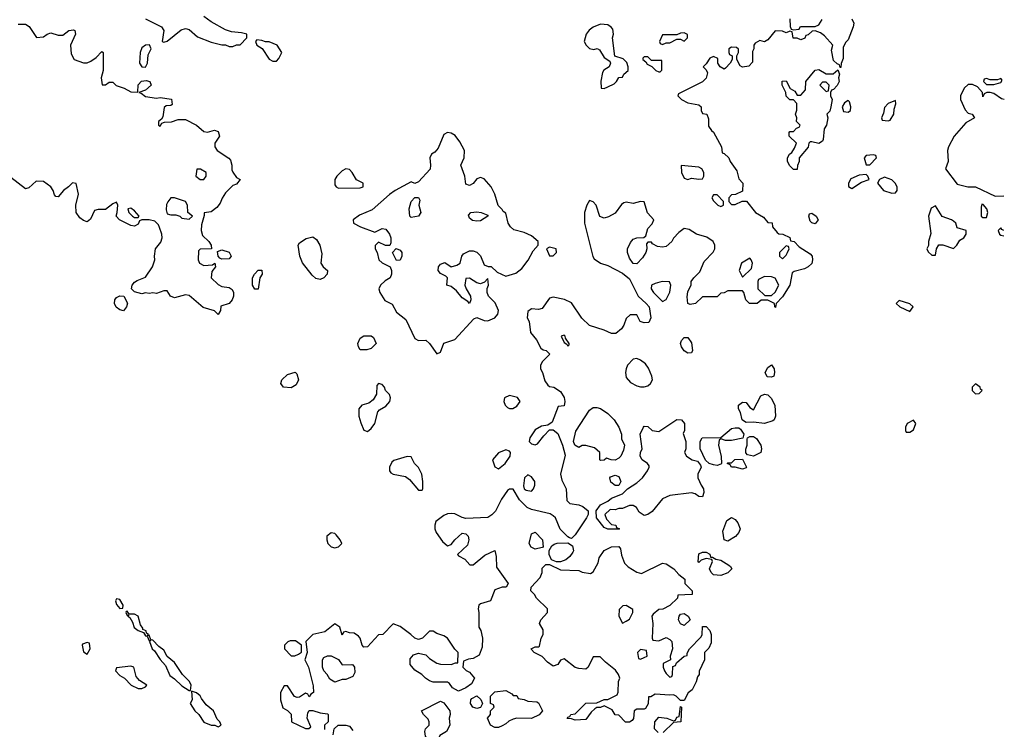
# Model space of a CAD drawing. Header units: inches. Extents: x 2380053 to 2584298, y 380219 to 546618.
# Tile 382 of 656: x 2562079 to 2567488, y 403528 to 407430. Entities that reach past the tile are written whole.
import ezdxf

# ---------------------------------------------------------------- set-up
doc = ezdxf.new("R2010")
doc.units = ezdxf.units.IN
doc.header["$MEASUREMENT"] = 0
doc.layers.add('C5460', color=7, linetype='Continuous')

msp = doc.modelspace()

# ---------------------------------------------------------------- linework, layer by layer
at = {"layer": 'C5460', "color": 2}
for points, elevation in [([(2562770, 407433.7), (2562858.8, 407390), (2562870.6, 407369.4), (2562862, 407310), (2562870, 407306), (2562890, 407311.3), (2562965.4, 407374.6), (2562990, 407382), (2563010, 407374.9), (2563055.6, 407335.6), (2563130, 407306.8), (2563190, 407292), (2563210, 407292), (2563230, 407282), (2563250, 407282), (2563270, 407292), (2563290, 407292), (2563326, 407330), (2563326, 407350), (2563298, 407358), (2563243.1, 407363.1), (2563210, 407374), (2563130, 407417.2), (2563090, 407447)], 34), ([(2566650, 407434), (2566662, 407410), (2566658.8, 407390), (2566630, 407318), (2566616, 407304), (2566603.6, 407276.4), (2566603.6, 407216.4), (2566591.2, 407188.9), (2566590, 407166), (2566586, 407166), (2566582, 407182), (2566570, 407186), (2566550, 407206), (2566538, 407262), (2566546, 407290), (2566501.2, 407341.2), (2566478, 407358), (2566450, 407368), (2566432.7, 407367.3), (2566410, 407346), (2566398, 407342), (2566392.7, 407327.3), (2566370, 407318), (2566350, 407328), (2566328.7, 407328.7), (2566322, 407362), (2566310, 407366), (2566290, 407358), (2566270, 407366), (2566230, 407368), (2566190, 407318), (2566170, 407308), (2566145.4, 407314.6), (2566119.6, 407300.4), (2566112, 407290), (2566111.3, 407270), (2566104.7, 407255.3), (2566104.7, 407195.3), (2566085.4, 407174.6), (2566050, 407168.7), (2566036.4, 407176.4), (2566018, 407210), (2566018, 407230), (2566028, 407250), (2566027.3, 407267.3), (2566016.4, 407276.4), (2565990, 407278), (2565974, 407270), (2565974, 407250), (2565978, 407238), (2565994, 407230), (2565994, 407210), (2565982, 407190), (2565956.9, 407163.1), (2565950, 407158), (2565928, 407170), (2565915.3, 407190), (2565915.3, 407215.3), (2565890, 407228), (2565870, 407218), (2565850, 407186), (2565834, 407170), (2565850, 407154), (2565856.9, 407136.9), (2565850, 407108), (2565830, 407088.7), (2565698, 407022), (2565694, 407010), (2565714, 406990), (2565750, 406972), (2565810, 406962), (2565822, 406950), (2565822, 406930), (2565830, 406914), (2565854, 406910), (2565863.6, 406883.6), (2565863.6, 406843.6), (2565879.6, 406819.6), (2565890.9, 406810.9), (2565934, 406730), (2565938, 406698), (2565950, 406694), (2565974, 406670), (2565982, 406650), (2566018, 406598), (2566030, 406554), (2566052, 406530), (2566050, 406486), (2566011.6, 406468.4), (2565990, 406466), (2565974, 406450), (2565974, 406430), (2565990, 406414), (2566010, 406414), (2566048.4, 406431.6), (2566071.2, 406431.1), (2566122, 406370), (2566164.7, 406344.7), (2566190, 406314), (2566212.7, 406312.7), (2566214, 406290), (2566239.6, 406259.6), (2566250, 406252), (2566271.2, 406251.1), (2566310, 406232), (2566314, 406214), (2566334, 406210), (2566360.7, 406180.7), (2566422, 406142), (2566432, 406130), (2566434.9, 406110), (2566430.2, 406089.8), (2566410.5, 406070), (2566390, 406058.9), (2566334.4, 406045.6), (2566322, 406038), (2566310.5, 405969.5), (2566270, 405906), (2566234, 405870), (2566232, 405848), (2566228, 405850), (2566226, 405870), (2566190, 405888), (2566152.7, 405887.3), (2566130.9, 405869.1), (2566088, 405870), (2566068.7, 405890), (2566058, 405930), (2566050, 405938), (2565970, 405938), (2565950, 405928), (2565930, 405926), (2565910, 405906), (2565830, 405906), (2565790.9, 405869.1), (2565763.1, 405863.1), (2565749.3, 405869.3), (2565745.6, 405905.6), (2565750, 405934), (2565768, 405972), (2565768.7, 405990), (2565782, 406010), (2565816, 406044), (2565840.2, 406099.8), (2565889.5, 406150.5), (2565897.2, 406170), (2565897.2, 406190), (2565889.2, 406210), (2565854.5, 406234.5), (2565798, 406250), (2565756.5, 406276.5), (2565730, 406282), (2565699.8, 406260.2), (2565670, 406228), (2565661, 406210), (2565630, 406182.7), (2565610, 406179.3), (2565582.7, 406182.7), (2565556.4, 406196.4), (2565550, 406206), (2565530, 406206), (2565522, 406198), (2565524.7, 406170), (2565518, 406150), (2565499.8, 406120.2), (2565470, 406088), (2565450, 406088.7), (2565430, 406118), (2565419, 406150), (2565419, 406170), (2565434.6, 406205.4), (2565450, 406222), (2565468.8, 406231.1), (2565508, 406232), (2565518, 406242), (2565530, 406282), (2565553.2, 406306.8), (2565562, 406330), (2565527.8, 406367.8), (2565510, 406428), (2565490, 406429.2), (2565450, 406419.5), (2565410, 406426.6), (2565398, 406422), (2565386, 406414), (2565350, 406365.2), (2565314.4, 406345.6), (2565290, 406339), (2565267, 406347), (2565245.2, 406410), (2565230, 406429), (2565210, 406435.3), (2565194, 406410), (2565182, 406370), (2565182, 406310), (2565227.1, 406127.1), (2565235.3, 406115.3), (2565270, 406091.3), (2565310, 406078), (2565390, 406036), (2565430, 406004.7), (2565476.3, 405910), (2565520.7, 405870), (2565536.3, 405850), (2565546, 405790), (2565534.8, 405765.2), (2565510, 405762), (2565488, 405770), (2565470, 405806), (2565432.7, 405807.3), (2565410, 405786), (2565398, 405750), (2565386, 405730), (2565354.9, 405705.1), (2565330, 405703.7), (2565290, 405722.7), (2565210, 405749), (2565167.7, 405787.7), (2565110, 405873.2), (2565072, 405892), (2565010, 405904), (2564990, 405899), (2564950, 405842), (2564930, 405835.3), (2564890, 405839), (2564870, 405826), (2564867.3, 405790), (2564878, 405770), (2564884.7, 405710), (2564918.8, 405670), (2564942.8, 405622.8), (2564954.4, 405614.4), (2564972, 405610), (2564990.8, 405590), (2564951, 405550), (2564941, 405530), (2564941, 405510), (2564951, 405490), (2564963.6, 405443.6), (2564979.6, 405419.6), (2564990, 405412), (2565014, 405410), (2565050, 405384.7), (2565070, 405352), (2565074, 405330), (2565070, 405306), (2565038, 405302), (2565003.6, 405216.4), (2564979.6, 405200.4), (2564945.4, 405194.6), (2564910, 405175.3), (2564881, 405130), (2564878, 405110), (2564890, 405098), (2564910, 405091.3), (2564923.1, 405096.9), (2564958, 405142), (2564990, 405174), (2565010, 405174), (2565035.3, 405155.3), (2565061, 405090), (2565075.3, 405035.3), (2565050.7, 404930), (2565057.5, 404897.5), (2565082, 404850), (2565085.5, 404785.5), (2565102, 404770), (2565150, 404762.8), (2565173.4, 404753.4), (2565202, 404730), (2565202, 404710), (2565192, 404690), (2565130, 404598), (2565110, 404578), (2565100.4, 404580.4), (2565090, 404586), (2565049.1, 404629.1), (2565022, 404690), (2565010, 404702), (2564992.5, 404712.5), (2564890, 404736), (2564867, 404747), (2564824, 404790), (2564790, 404848), (2564770, 404848), (2564759.6, 404840.4), (2564726.4, 404793.6), (2564693, 404727), (2564673.4, 404706.6), (2564650, 404693.2), (2564530, 404687), (2564510, 404692), (2564470, 404712.7), (2564450, 404715.1), (2564430, 404712.3), (2564410, 404702.7), (2564366, 404670), (2564358.8, 404650), (2564358.8, 404630), (2564367.3, 404610), (2564401.1, 404561.1), (2564430, 404536), (2564450, 404544.7), (2564469.6, 404570.4), (2564510, 404606.8), (2564530, 404602.8), (2564542.8, 404590), (2564547.3, 404570), (2564539.1, 404540.9), (2564484.7, 404490), (2564490, 404482), (2564523.6, 404463.6), (2564552.7, 404432.7), (2564570, 404432), (2564634.6, 404485.4), (2564690, 404512), (2564697.3, 404477.3), (2564699.1, 404419.1), (2564762, 404330), (2564750.8, 404309.2), (2564730, 404309), (2564690, 404295.3), (2564665.4, 404234.6), (2564610, 404218), (2564602, 404210), (2564598, 404190), (2564602, 404170), (2564602, 404090), (2564611.6, 404071.6), (2564621, 404030), (2564619.8, 403980.2), (2564603.6, 403936.4), (2564570, 403918), (2564545.4, 403914.6), (2564518, 403902), (2564514, 403870), (2564531.6, 403851.6), (2564550, 403842), (2564578, 403810), (2564562, 403778), (2564530, 403755.3), (2564490, 403738), (2564456.4, 403756.4), (2564440.4, 403780.4), (2564430, 403788), (2564350, 403788), (2564330, 403795.3), (2564308.8, 403808.9), (2564288, 403830), (2564250, 403854), (2564224.8, 403884.8), (2564223.7, 403916.3), (2564243.2, 403936.8), (2564270, 403946), (2564310, 403938), (2564330, 403918), (2564370, 403891.3), (2564390, 403886), (2564450, 403884.7), (2564474, 403894), (2564486, 403894), (2564488, 403950), (2564470, 403968), (2564429.1, 404029.1), (2564410, 404042), (2564370, 404055.3), (2564350, 404068), (2564330, 404068), (2564292, 404030), (2564270, 404022), (2564250, 404028.7), (2564228.7, 404050), (2564170, 404094), (2564130, 404108), (2564074, 404050), (2564050, 404048), (2563990, 403982), (2563970, 403979), (2563961.2, 403990), (2563949, 404029), (2563940.4, 404040.4), (2563916.4, 404056.4), (2563890, 404058), (2563870, 404066), (2563858, 404062), (2563850, 404046), (2563838, 404090), (2563810, 404108), (2563756, 404064), (2563690, 404048.7), (2563651.3, 404010), (2563658, 403950), (2563644.7, 403910), (2563666, 403870), (2563692, 403768), (2563694, 403730), (2563678, 403722), (2563670, 403706), (2563662, 403722), (2563650, 403726), (2563616, 403704), (2563603.1, 403703.1), (2563588.8, 403708.9), (2563550, 403768), (2563532.7, 403767.3), (2563512, 403730), (2563512, 403690), (2563525.4, 403645.4), (2563550, 403632), (2563571.3, 403611.3), (2563572, 403570), (2563650, 403532), (2563667.3, 403532.7), (2563678, 403542), (2563659, 403590), (2563661.2, 403618.8), (2563670, 403632), (2563690, 403631.3), (2563730, 403618), (2563770, 403614), (2563774, 403610), (2563774, 403570), (2563754, 403550), (2563752.7, 403527.3)], 34), ([(2566310, 407434), (2566312.7, 407392.7), (2566318, 407378), (2566330, 407374), (2566362, 407378), (2566366, 407390), (2566372.7, 407392.7), (2566450, 407392), (2566470, 407402), (2566488, 407430)], 34), ([(2562070, 407404.7), (2562110, 407404.7), (2562131.3, 407391.3), (2562171.3, 407331.3), (2562210, 407336), (2562229.3, 407350.7), (2562250, 407357.3), (2562290, 407344), (2562316, 407344), (2562348.7, 407370), (2562374.4, 407374.4), (2562382, 407370), (2562384.7, 407350), (2562357.3, 407290), (2562361.4, 407241.4), (2562378, 407210), (2562430, 407193), (2562450, 407193), (2562470, 407200.7), (2562499.1, 407220.9), (2562530, 407254.8), (2562538, 407250), (2562538, 407150), (2562526, 407110), (2562531.6, 407071.6), (2562550, 407071), (2562570, 407086), (2562590, 407086), (2562608.6, 407068.5), (2562652.9, 407052.9), (2562690, 407033), (2562728.4, 407031.6), (2562730, 407070.8), (2562748.5, 407091.5), (2562774.6, 407094.6), (2562794, 407090), (2562802, 407070), (2562770, 407041.2), (2562734, 407030), (2562746, 407026), (2562770, 407007.3), (2562830, 406998), (2562850, 407002), (2562913.2, 406993.2), (2562916, 406964), (2562910, 406958), (2562883.6, 406956.4), (2562872.7, 406947.3), (2562864.7, 406895.3), (2562858, 406882), (2562842, 406870), (2562842, 406850), (2562850, 406844.7), (2562860.2, 406859.8), (2562874, 406866), (2562912.9, 406867.1), (2562950, 406881), (2562990, 406881), (2563050.5, 406850.5), (2563090, 406814.8), (2563110, 406810.8), (2563150, 406822), (2563170, 406814), (2563176, 406790), (2563151.3, 406750), (2563151.3, 406730), (2563164.7, 406710), (2563227.9, 406667.9), (2563237.1, 406657.1), (2563244, 406630), (2563244, 406604), (2563250.6, 406590.6), (2563270, 406562), (2563291, 406550), (2563270, 406526), (2563250, 406518), (2563210, 406478), (2563191.2, 406448.9), (2563179.8, 406420.2), (2563162.8, 406397.2), (2563130, 406374), (2563092.7, 406367.3), (2563092.7, 406352.7), (2563077.5, 406302.5), (2563075.5, 406270), (2563083, 406243), (2563118, 406210), (2563131.3, 406190), (2563132, 406170), (2563071.3, 406168.7), (2563061, 406159), (2563059.1, 406110), (2563067.3, 406090), (2563090, 406077.3), (2563138, 406082), (2563150.9, 406090.9), (2563154, 406070), (2563134.8, 406045.2), (2563131, 406010), (2563170, 405974), (2563190, 405962.8), (2563230, 405958), (2563246.4, 405946.4), (2563254, 405930), (2563254, 405910), (2563246, 405890), (2563230, 405869.2), (2563184.7, 405855.3), (2563182, 405830), (2563170, 405809), (2563148.8, 405828.9), (2563086.8, 405846.8), (2563010, 405914), (2562990, 405917.2), (2562930, 405901.2), (2562908, 405910), (2562890, 405938), (2562870, 405938), (2562830, 405924), (2562810, 405928.7), (2562790, 405924), (2562770, 405928.7), (2562750, 405922), (2562710, 405934), (2562694, 405950), (2562697.2, 405970), (2562710, 405986), (2562723.6, 405996.4), (2562770, 406014.8), (2562808.7, 406070), (2562822, 406110), (2562819, 406130), (2562826, 406170), (2562853.5, 406206.5), (2562861.2, 406230), (2562860.4, 406250), (2562847.7, 406287.7), (2562841.4, 406301.4), (2562821.4, 406321.4), (2562790, 406329.7), (2562750.5, 406329.5), (2562736.9, 406323.1), (2562730, 406305.2), (2562710, 406294), (2562690, 406297.2), (2562628, 406330), (2562609.2, 406349.2), (2562615.3, 406370), (2562618, 406410), (2562610, 406426), (2562590, 406418), (2562550, 406385.2), (2562510, 406386), (2562490, 406381.2), (2562467.3, 406332.7), (2562450, 406319), (2562430, 406325.2), (2562410, 406339.3), (2562389.7, 406369.7), (2562388.1, 406410), (2562401.6, 406470), (2562389.1, 406529.1), (2562370, 406533.2), (2562347.3, 406510), (2562318.8, 406490), (2562290, 406455.3), (2562278, 406458), (2562270, 406466), (2562262.7, 406490), (2562249.4, 406510), (2562210, 406539.6), (2562170, 406541.6), (2562130, 406505.2), (2562110, 406499.3), (2562030, 406562.4)], 30), ([(2567312.7, 407072.7), (2567290, 407072.7), (2567267.2, 407052.8), (2567247.7, 407010), (2567246.8, 406990), (2567273.2, 406933.2), (2567290, 406916), (2567312, 406910), (2567324.7, 406890), (2567277.1, 406862.9), (2567213, 406790), (2567182, 406730), (2567176.3, 406710), (2567180.7, 406650), (2567166, 406610), (2567230, 406526), (2567288.7, 406511.3), (2567330, 406511.3), (2567438.8, 406458.8), (2567485.6, 406461.4)], 38), ([(2567488.3, 406991.6), (2567473.6, 406993.6), (2567430, 407024), (2567410, 407029), (2567391.6, 407028.4), (2567378, 407022), (2567370, 407006), (2567368, 407030), (2567340.2, 407060.2), (2567312.7, 407072.7)], 38), ([(2567470, 406286), (2567454, 406270), (2567462, 406250), (2567470, 406244.7), (2567485.1, 406240.7)], 38), ([(2567485.1, 406270.4), (2567475.3, 406275.3), (2567470, 406286)], 38), ([(2565586, 403510), (2565566, 403530), (2565568, 403570), (2565590, 403594.8), (2565634, 403590), (2565670, 403574), (2565682, 403578), (2565690, 403594), (2565702, 403598), (2565710, 403654), (2565714, 403650), (2565711, 403569), (2565670, 403566), (2565614, 403510)], 34), ([(2563802, 403498), (2563806, 403530), (2563828.7, 403551.3), (2563870, 403550.8), (2563890, 403544.7), (2563910, 403522)], 34)]:
    msp.add_lwpolyline(points, dxfattribs=dict(at, elevation=elevation))
for points, elevation in [([(2565270, 407405.2), (2565230, 407389.3), (2565207.7, 407372.3), (2565190.8, 407350), (2565180.7, 407310), (2565190.8, 407290), (2565210, 407270.8), (2565233.6, 407266.4), (2565250.8, 407270.8), (2565263.6, 407263.6), (2565290, 407222), (2565322, 407202), (2565324.7, 407190), (2565318, 407170), (2565287.5, 407152.5), (2565280.5, 407139.5), (2565271, 407091), (2565272.7, 407052.7), (2565290, 407051.3), (2565310, 407061), (2565344, 407076), (2565358, 407090), (2565370, 407112), (2565390, 407114), (2565398, 407130), (2565422, 407150), (2565422, 407170), (2565413.6, 407193.6), (2565393.6, 407213.6), (2565348.4, 407228.4), (2565335.3, 407330), (2565342, 407350), (2565337.2, 407377.2), (2565329.1, 407389.1), (2565310, 407402)], 34), ([(2563382, 407318), (2563374, 407310), (2563382, 407290), (2563411.3, 407271.3), (2563450, 407212), (2563470, 407202), (2563490, 407202), (2563503.1, 407216.9), (2563519, 407250), (2563494, 407290), (2563450, 407308.7), (2563430, 407308), (2563410, 407315.3)], 34), ([(2565730, 407358), (2565710, 407355.3), (2565690, 407346), (2565610, 407346), (2565594, 407310), (2565598, 407298), (2565610, 407294), (2565630, 407302), (2565650, 407302), (2565690, 407322), (2565710, 407322), (2565730, 407312), (2565748, 407330), (2565747.3, 407347.3)], 34), ([(2562792, 407292), (2562770, 407289.3), (2562750, 407275.1), (2562740.4, 407250), (2562738, 407190), (2562750, 407170.8), (2562770, 407168.5), (2562780.5, 407190), (2562784.4, 407235.6), (2562800.9, 407270)], 34), ([(2565530, 407226), (2565510, 407226), (2565502, 407218), (2565502, 407210), (2565518, 407198), (2565525.4, 407185.4), (2565552.7, 407172.7), (2565574, 407150), (2565590, 407142), (2565598, 407142), (2565607.3, 407152.7), (2565606, 407206), (2565550, 407206)], 34), ([(2566510, 407132), (2566530, 407132), (2566547.3, 407132.7), (2566574, 407154), (2566582, 407130), (2566578, 407110), (2566581, 407090), (2566570, 407068), (2566550, 407046), (2566538, 407042), (2566534, 407030), (2566534, 407010), (2566542, 406990), (2566536, 406950), (2566530, 406926), (2566514, 406910), (2566518, 406890), (2566511.3, 406850), (2566498, 406830), (2566494, 406770), (2566490, 406762), (2566470, 406748), (2566430, 406758), (2566422, 406758), (2566414, 406750), (2566411.6, 406728.4), (2566362, 406670), (2566362, 406650), (2566352.7, 406627.3), (2566350, 406606), (2566330, 406606), (2566310, 406626), (2566298, 406650), (2566298, 406670), (2566308, 406690), (2566320.4, 406699.6), (2566336.4, 406723.6), (2566346, 406750), (2566306, 406790), (2566306, 406810), (2566310, 406814), (2566330, 406814), (2566347.3, 406832.7), (2566362, 406838), (2566366, 406850), (2566346, 406870), (2566348, 406890), (2566342, 406910), (2566348.4, 406931.6), (2566348.4, 406968.4), (2566330, 406988), (2566310, 406988), (2566289, 407009), (2566288, 407030), (2566268, 407070), (2566268.4, 407091.6), (2566290, 407094), (2566312, 407052), (2566336.9, 407036.9), (2566350, 407014), (2566370, 407014), (2566396.4, 407043.6), (2566398, 407090), (2566450, 407152), (2566470, 407156)], 34), ([(2567470, 407106), (2567450, 407098), (2567410, 407098), (2567390, 407106), (2567378, 407102), (2567374, 407090), (2567390, 407074), (2567430, 407074), (2567470, 407084.7), (2567476.4, 407096.4)], 38), ([(2566510, 407086), (2566490, 407086), (2566474, 407070), (2566510, 407034), (2566522, 407038), (2566526, 407070)], 34), ([(2566630, 406985.2), (2566610, 406971.8), (2566597.4, 406950), (2566605, 406925), (2566630, 406920.3), (2566643.6, 406930), (2566646, 406950), (2566638.4, 406978.4)], 38), ([(2566890, 406986), (2566850, 406968), (2566830, 406946), (2566824.7, 406915.3), (2566814, 406890), (2566818, 406878), (2566850, 406874), (2566862, 406878), (2566882, 406910), (2566883.1, 406936.9), (2566892.9, 406967.1)], 38), ([(2564430, 406809), (2564410, 406798), (2564377.1, 406722.9), (2564359.1, 406700.9), (2564342, 406690), (2564332, 406670), (2564336, 406630), (2564333.2, 406606.8), (2564270, 406538), (2564250, 406528), (2564230, 406538), (2564142, 406490), (2564110, 406468.7), (2564016.3, 406383.7), (2563945.2, 406354.8), (2563911.3, 406330), (2563912, 406310), (2563951.3, 406290), (2564030, 406261), (2564070, 406281), (2564090, 406278), (2564111.3, 406250), (2564118, 406230), (2564118, 406202), (2564112.7, 406187.3), (2564088.4, 406188.4), (2564050, 406206), (2564032.7, 406187.3), (2564032, 406170), (2564042, 406150), (2564052, 406110), (2564070, 406092), (2564114, 406070), (2564122, 406050), (2564122, 406030), (2564114, 406010), (2564086.4, 405993.6), (2564062, 405970), (2564052, 405950), (2564058, 405930), (2564085.4, 405885.4), (2564124.7, 405864.7), (2564150, 405821), (2564200.7, 405780.7), (2564250, 405677.3), (2564270, 405664.9), (2564310, 405666.8), (2564330.8, 405650), (2564370, 405592), (2564390, 405602), (2564409.5, 405650.5), (2564469.3, 405670.7), (2564574.6, 405785.4), (2564590, 405792), (2564630, 405774.8), (2564650, 405774), (2564690, 405790.8), (2564706, 405810), (2564709.4, 405830), (2564692, 405872), (2564655.3, 405910), (2564648, 405930), (2564648, 405952), (2564655.3, 405970), (2564650, 406006), (2564632.7, 405987.3), (2564610, 405978), (2564590, 405982), (2564550, 406008), (2564530, 406006), (2564524.7, 405970), (2564531.3, 405950), (2564556, 405910), (2564558, 405890), (2564550, 405868.7), (2564540.4, 405880.4), (2564510, 405901.2), (2564478, 405938), (2564450, 405962), (2564426, 405970), (2564428.7, 406010), (2564419.3, 406019.3), (2564390, 406034), (2564377.2, 406050), (2564379.3, 406070), (2564390, 406086), (2564414, 406094), (2564450, 406071.3), (2564480.2, 406079.8), (2564498, 406090), (2564508.7, 406130), (2564518, 406142), (2564550, 406158), (2564570, 406158), (2564591, 406151), (2564611.2, 406131.1), (2564630, 406082), (2564652.7, 406072.7), (2564670, 406072), (2564702, 406042), (2564750, 406018.8), (2564804.1, 406035.9), (2564838, 406062), (2564872.9, 406107.1), (2564900.5, 406159.5), (2564928, 406190), (2564928, 406210), (2564890, 406242), (2564850, 406259), (2564793.6, 406273.6), (2564775.3, 406290), (2564762, 406310), (2564750, 406366), (2564735.3, 406375.3), (2564730, 406386), (2564707.3, 406407.3), (2564688.7, 406470), (2564669, 406510), (2564630, 406555.3), (2564610, 406562), (2564590, 406554), (2564570, 406528.7), (2564550, 406518), (2564530, 406526), (2564524, 406570), (2564502, 406630), (2564520.9, 406670), (2564522.7, 406710), (2564497.5, 406757.5), (2564472.3, 406792.3), (2564450, 406805.2)], 34), ([(2566770, 406686), (2566730, 406682), (2566718, 406670), (2566730, 406632), (2566750, 406632), (2566786, 406670), (2566782, 406682)], 38), ([(2565712.7, 406627.3), (2565714.8, 406590), (2565730, 406558), (2565750, 406551), (2565770, 406558), (2565810, 406552), (2565830, 406554), (2565838, 406570), (2565838, 406590), (2565826, 406610), (2565810, 406618)], 34), ([(2563072, 406608), (2563052.7, 406607.3), (2563046, 406570), (2563070, 406551), (2563090, 406551.3), (2563104, 406570), (2563104, 406590)], 30), ([(2563870, 406609.3), (2563850, 406599.3), (2563820.7, 406570), (2563810.7, 406550), (2563810, 406522), (2563818, 406510), (2563830, 406502.8), (2563950, 406506), (2563966, 406510), (2563966, 406530), (2563930, 406548.7), (2563905.2, 406590), (2563890, 406605.2)], 34), ([(2566730, 406578), (2566690, 406574), (2566645.4, 406554.6), (2566632, 406530), (2566632.7, 406512.7), (2566650, 406502), (2566704, 406536), (2566746, 406550), (2566738, 406570)], 38), ([(2566830, 406564), (2566802, 406550), (2566791.3, 406530), (2566824.7, 406490), (2566870, 406476), (2566890, 406478), (2566899, 406490), (2566899, 406510), (2566888.7, 406530), (2566870, 406548.7)], 38), ([(2565910, 406466), (2565890, 406466), (2565882, 406450), (2565890, 406434), (2565914, 406410), (2565930, 406402), (2565946, 406410), (2565946, 406430)], 34), ([(2562930, 406449.4), (2562910, 406449.2), (2562892.2, 406427.8), (2562886.4, 406413.6), (2562883.9, 406383.9), (2562890, 406362.8), (2562910, 406357.1), (2562937.3, 406357.3), (2562958, 406350), (2562970, 406338), (2563010, 406332), (2563028, 406350), (2563002, 406370), (2563001.2, 406410), (2562989.4, 406429.4)], 30), ([(2564230, 406342), (2564222, 406350), (2564219, 406390), (2564229, 406430), (2564250, 406452), (2564270, 406452), (2564276.9, 406436.9), (2564272, 406410), (2564282, 406370), (2564270, 406348.7)], 34), ([(2567110, 406406), (2567086.4, 406393.6), (2567071.3, 406350), (2567085.4, 406254.6), (2567072, 406210), (2567071.6, 406188.4), (2567062, 406170), (2567070, 406154), (2567090, 406134), (2567110, 406134), (2567115.3, 406170), (2567129, 406191), (2567150, 406191.3), (2567210, 406172), (2567228, 406190), (2567243.1, 406216.9), (2567266, 406230), (2567278, 406250), (2567278, 406270), (2567230, 406286), (2567222, 406310), (2567210, 406322), (2567198, 406330), (2567146.6, 406346.6)], 38), ([(2567365.4, 406414.6), (2567361, 406399), (2567362, 406350), (2567370, 406342), (2567390, 406342), (2567397.2, 406370), (2567392.7, 406390), (2567372.9, 406412.9)], 38), ([(2562690, 406392.7), (2562674, 406390), (2562678, 406370), (2562698, 406350), (2562710, 406342.8), (2562730, 406342), (2562735.3, 406350), (2562710, 406379)], 30), ([(2564590, 406321.2), (2564566, 406326), (2564550, 406338), (2564545.2, 406354.8), (2564558, 406370), (2564590, 406374), (2564614, 406370), (2564650, 406354), (2564651.3, 406348.7), (2564610, 406324)], 34), ([(2566450, 406307.3), (2566430, 406313.2), (2566422, 406322), (2566414, 406350), (2566418, 406362), (2566430, 406366), (2566454.9, 406350), (2566465.5, 406330)], 34), ([(2563730, 406000.7), (2563706.2, 406006.2), (2563685.6, 406025.6), (2563632.5, 406092.5), (2563617.2, 406130), (2563608, 406190), (2563616.4, 406203.6), (2563653.2, 406226.8), (2563690, 406234.8), (2563710, 406220.7), (2563728.4, 406190), (2563738, 406142), (2563734, 406090), (2563746.8, 406070), (2563770.7, 406050), (2563767.7, 406030), (2563750, 406009.4)], 30), ([(2566290, 406186), (2566254, 406150), (2566254, 406130), (2566270, 406114), (2566290, 406134), (2566298, 406150), (2566306, 406170), (2566302, 406182)], 34), ([(2563190, 406113.2), (2563178, 406118), (2563169.2, 406129.2), (2563165.2, 406154.8), (2563190, 406164), (2563230.5, 406150.5), (2563241, 406130), (2563230, 406115.3)], 30), ([(2564150, 406106), (2564128, 406150), (2564148, 406172), (2564170, 406162), (2564178, 406150), (2564178, 406130), (2564170, 406108)], 34), ([(2564990, 406178), (2564974, 406170), (2564990, 406132), (2565010, 406132), (2565028, 406150), (2565026, 406170)], 34), ([(2566090, 406118), (2566044.7, 406090), (2566032, 406050), (2566050, 406014), (2566099, 406061), (2566104, 406090), (2566098, 406110)], 34), ([(2563390, 405948), (2563370, 405948.7), (2563358, 405970), (2563358, 406010), (2563368.8, 406031.1), (2563390, 406052), (2563410, 406052), (2563411.3, 406030), (2563398, 406010)], 30), ([(2565609.3, 405989.3), (2565570, 405979.5), (2565550.7, 405969.3), (2565548, 405950), (2565560.5, 405930), (2565610, 405881), (2565630, 405891.3), (2565650, 405932), (2565656, 405970), (2565648.7, 405988.7)], 38), ([(2566170, 406018), (2566138, 406002), (2566134, 405990), (2566134, 405950), (2566172.7, 405912.7), (2566210, 405914), (2566228.7, 405931.3), (2566248.7, 405970), (2566230, 406008), (2566210, 406015.3)], 34), ([(2562650, 405829), (2562630, 405834), (2562609.4, 405849.4), (2562599, 405870), (2562602, 405890), (2562610, 405902), (2562630, 405912), (2562652, 405910), (2562671.2, 405871.1), (2562666, 405850)], 30), ([(2566910, 405886), (2566894, 405870), (2566914, 405850), (2566970, 405826), (2566988, 405850), (2566970, 405868)], 38), ([(2565070, 405695.3), (2565054, 405690), (2565070, 405654), (2565085.4, 405645.4), (2565090, 405634), (2565098, 405642), (2565098, 405650), (2565078, 405678), (2565075.3, 405690)], 38), ([(2563985.4, 405614.6), (2563950, 405615.3), (2563941.2, 405630), (2563937.2, 405650), (2563950, 405678), (2563970, 405690.8), (2564010, 405690.8), (2564022, 405682), (2564038, 405650), (2564010, 405622)], 30), ([(2565750, 405595.3), (2565730, 405608.7), (2565715.3, 405630), (2565708.7, 405650), (2565714.6, 405665.4), (2565730, 405682), (2565750, 405682), (2565770, 405652), (2565776, 405610), (2565770, 405598)], 34), ([(2565470, 405566), (2565450, 405564), (2565418.8, 405530), (2565410.8, 405510), (2565406.8, 405490), (2565410, 405462), (2565434.4, 405434.4), (2565470, 405417.3), (2565490, 405410.7), (2565510, 405410.7), (2565530, 405417.3), (2565545.2, 405430), (2565556, 405450), (2565552.7, 405470), (2565533.4, 405513.4), (2565516.6, 405536.6), (2565490, 405558)], 38), ([(2563570, 405406), (2563528, 405410), (2563514, 405430), (2563519, 405450), (2563550, 405478.8), (2563592, 405492), (2563602, 405482), (2563610.9, 405449.1), (2563598, 405422)], 30), ([(2566210, 405464), (2566186.3, 405466.3), (2566175.3, 405490), (2566190, 405518), (2566210, 405531.3), (2566224.7, 405510), (2566226, 405490), (2566222, 405470)], 34), ([(2564050, 405428.7), (2564041.4, 405418.6), (2564039.1, 405370), (2564020.4, 405339.6), (2563998, 405322), (2563958, 405310), (2563942.8, 405290), (2563942, 405250), (2563953.2, 405213.2), (2563970, 405172), (2563990, 405166), (2564010, 405181), (2564029.2, 405210), (2564046.6, 405273.4), (2564055.5, 405284.5), (2564090, 405304), (2564112.7, 405330), (2564116, 405350), (2564110, 405368), (2564088.7, 405390), (2564084, 405410), (2564070, 405424)], 34), ([(2567330, 405428), (2567312, 405410), (2567312, 405390), (2567330, 405372), (2567350, 405374), (2567366, 405390), (2567358, 405398), (2567355.3, 405410)], 38), ([(2566170, 405209.4), (2566110, 405217.2), (2566070, 405215.3), (2566060.2, 405220.2), (2566049, 405229), (2566039, 405270), (2566028.7, 405290), (2566028, 405310), (2566050, 405326), (2566070, 405324.7), (2566090, 405298), (2566110, 405284.7), (2566150, 405361), (2566170, 405371), (2566190, 405366.8), (2566208.1, 405348.1), (2566227.3, 405310), (2566230.8, 405249.2), (2566224.7, 405230), (2566215.9, 405224.1)], 34), ([(2564770, 405364), (2564742, 405350), (2564738, 405330), (2564746, 405310), (2564758, 405298), (2564770, 405291), (2564788.8, 405291.1), (2564810, 405304.7), (2564828, 405330), (2564813.2, 405353.2)], 34), ([(2565350, 405008), (2565328.8, 405008.9), (2565302, 405018), (2565290, 405008), (2565270, 405006), (2565266, 405010), (2565266, 405050), (2565236.4, 405076.4), (2565190, 405088), (2565170, 405088), (2565150, 405078), (2565128, 405090), (2565122, 405110), (2565133.6, 405166.4), (2565210, 405282), (2565230, 405298), (2565250, 405298), (2565270, 405291), (2565310, 405264.7), (2565344.7, 405230), (2565371, 405190), (2565384.7, 405150), (2565385.4, 405125.4), (2565402, 405090), (2565396.9, 405063.1), (2565382, 405030), (2565370, 405018)], 34), ([(2565830, 404806), (2565810, 404808), (2565790, 404822), (2565770, 404828), (2565650, 404814), (2565610, 404795.3), (2565554, 404726), (2565530.5, 404709.5), (2565510, 404704), (2565482, 404722), (2565468.4, 404748.4), (2565450, 404758), (2565430, 404758), (2565390, 404742), (2565370, 404742), (2565350, 404735.3), (2565323.6, 404736.4), (2565294, 404710), (2565303.6, 404683.6), (2565330, 404654), (2565354, 404650), (2565358, 404638), (2565374, 404630), (2565370, 404628), (2565310, 404628.7), (2565290, 404638), (2565248, 404690), (2565246, 404730), (2565270, 404762), (2565310, 404782), (2565330, 404798), (2565390, 404822), (2565418, 404850), (2565470, 404882.8), (2565501.2, 404910), (2565528.7, 404950), (2565538, 404970), (2565536.4, 404976.4), (2565528, 404990), (2565498, 405010), (2565488, 405030), (2565488.7, 405050), (2565499, 405070), (2565488, 405150), (2565506, 405190), (2565510, 405194), (2565530, 405192), (2565554, 405170), (2565590, 405166), (2565690, 405232), (2565714, 405230), (2565732, 405210), (2565731.6, 405171.6), (2565724.7, 405155.3), (2565738, 405110), (2565738, 405070), (2565732, 405050), (2565742, 405030), (2565774, 405010), (2565802, 405002), (2565819.6, 404979.6), (2565822, 404970), (2565804.7, 404930), (2565804.7, 404910), (2565822, 404870), (2565836, 404850), (2565838, 404830)], 34), ([(2566990, 405228), (2566954, 405210), (2566944.7, 405190), (2566944.7, 405170), (2566950, 405162), (2566970, 405162), (2566990, 405174), (2567002, 405210)], 38), ([(2565990, 405115.3), (2565956.4, 405116.4), (2565930, 405126), (2565922, 405118), (2565918, 405090), (2565932, 405028), (2565934, 404990), (2565930, 404986), (2565910, 404978), (2565890, 404982), (2565866, 404990), (2565847.3, 405007.3), (2565818, 405070), (2565818, 405110), (2565828.7, 405131.3), (2565930, 405132), (2565990, 405181), (2566010, 405186), (2566030, 405184.7), (2566038.8, 405178.8), (2566058, 405150), (2566051.6, 405128.4)], 34), ([(2566110, 405029), (2566078, 405038), (2566068, 405048), (2566068.7, 405068.7), (2566076, 405090), (2566076.4, 405123.6), (2566078, 405130), (2566090, 405138), (2566110, 405138), (2566127.1, 405127.1), (2566150.7, 405090), (2566154, 405070), (2566150.5, 405049.5)], 34), ([(2564750, 405064), (2564710, 405049), (2564676, 405010), (2564690, 404972), (2564710, 404961), (2564745.2, 404990), (2564773.2, 405030), (2564775.3, 405050), (2564770, 405058)], 34), ([(2564207.3, 405027.3), (2564134.4, 405005.6), (2564123, 404997), (2564110.8, 404970), (2564111, 404950), (2564118.8, 404938.8), (2564130.7, 404930.7), (2564198.5, 404918.5), (2564221.1, 404901.1), (2564270, 404842), (2564290, 404842), (2564294, 404850), (2564294, 404890), (2564289, 404930), (2564270, 404968), (2564248, 404990), (2564230, 405026)], 34), ([(2566050, 404958), (2566010, 404968.7), (2565988.8, 404968.9), (2565982, 404982), (2565966, 404990), (2565970, 404994), (2565990, 404994), (2566008.4, 405011.6), (2566050, 405014), (2566072, 404970), (2566070, 404966)], 34), ([(2564870, 404928), (2564852, 404910), (2564846, 404866), (2564851.2, 404851.1), (2564862, 404842), (2564890, 404838), (2564902, 404850), (2564908.7, 404870), (2564908.7, 404890), (2564890, 404915.3)], 34), ([(2565370, 404868), (2565350, 404868.7), (2565326.8, 404886.8), (2565322, 404910), (2565324.7, 404915.3), (2565350, 404924.7), (2565370, 404918), (2565381, 404890)], 34), ([(2565970, 404562), (2565949.1, 404569.1), (2565942, 404618), (2565964.7, 404675.3), (2565990, 404692), (2566010, 404681), (2566024.1, 404664.1), (2566038, 404630), (2566030.7, 404610), (2566012.2, 404587.8)], 34), ([(2563790, 404609), (2563766, 404590), (2563766, 404570), (2563772, 404550), (2563790, 404532), (2563810, 404526), (2563830, 404532), (2563848, 404550), (2563839, 404570), (2563817.5, 404597.5), (2563810, 404604)], 34), ([(2564910, 404519), (2564888.7, 404530), (2564877.2, 404550), (2564890, 404602), (2564910, 404611.3), (2564951.3, 404570), (2564954, 404530), (2564950, 404528)], 34), ([(2565494.6, 404385.4), (2565610, 404442), (2565630, 404438), (2565672, 404410), (2565699.6, 404379.6), (2565732.7, 404352.7), (2565734, 404330), (2565774, 404290), (2565774, 404270), (2565771.2, 404268.9), (2565694, 404266), (2565692, 404250), (2565651.2, 404208.9), (2565611.6, 404188.4), (2565590, 404186), (2565559.6, 404160.4), (2565552, 404150), (2565558, 404110), (2565554, 404030), (2565558, 404018), (2565590, 404014), (2565630, 404032), (2565650, 404022), (2565662, 404010), (2565664.7, 403970), (2565652, 403930), (2565654, 403910), (2565614, 403890), (2565614, 403870), (2565622, 403850), (2565630, 403834), (2565650, 403814), (2565662, 403818), (2565666, 403830), (2565667.3, 403872.7), (2565682, 403878), (2565687.3, 403892.7), (2565728.8, 403931.1), (2565746, 403934), (2565746, 403946), (2565758, 403970), (2565823.1, 404036.9), (2565828.7, 404050), (2565830, 404094), (2565850, 404094), (2565870, 404072), (2565878, 404050), (2565876.9, 404003.1), (2565865.4, 403974.6), (2565842, 403950), (2565842, 403910), (2565812.7, 403847.3), (2565812, 403830), (2565802.8, 403817.2), (2565796, 403790), (2565774, 403746), (2565751.2, 403728.9), (2565730, 403686), (2565710, 403686), (2565686, 403710), (2565670, 403718), (2565650, 403715.3), (2565570, 403722), (2565546, 403706), (2565534, 403706), (2565531.2, 403668.9), (2565516.9, 403643.1), (2565510, 403638), (2565470, 403638), (2565454, 403630), (2565451.6, 403588.4), (2565443.6, 403576.4), (2565430, 403568), (2565408, 403568), (2565370, 403606), (2565350, 403608), (2565334.6, 403634.6), (2565290, 403658), (2565270, 403648.7), (2565250, 403648), (2565239.6, 403640.4), (2565218, 403622), (2565190, 403582), (2565130, 403578), (2565110, 403586), (2565087.3, 403587.3), (2565090, 403594), (2565102, 403598), (2565106, 403610), (2565130, 403614), (2565188.4, 403671.6), (2565250, 403674), (2565290, 403691.3), (2565310, 403692), (2565362, 403718), (2565367.3, 403732.7), (2565369.1, 403790.9), (2565375.3, 403810), (2565368.7, 403830), (2565352.9, 403852.9), (2565296.4, 403896.4), (2565267.3, 403927.3), (2565230, 403926), (2565202, 403870), (2565190, 403858), (2565150, 403862), (2565130, 403868.7), (2565070, 403915.3), (2565050, 403908), (2565034.8, 403885.2), (2565010, 403875.3), (2564978, 403898), (2564950, 403928), (2564906, 403950), (2564890, 403966), (2564888.8, 403971.1), (2564910, 403982), (2564930, 403982), (2564934, 403986), (2564944, 404030), (2564955.3, 404050), (2564954.6, 404074.6), (2564935.3, 404110), (2564942, 404130), (2564979, 404170), (2564979, 404190), (2564918, 404250), (2564908, 404270), (2564888, 404290), (2564888.7, 404310), (2564937.5, 404362.5), (2564949, 404390), (2564950, 404414), (2564970, 404434), (2564990, 404434), (2565050, 404404.7), (2565150, 404402), (2565170, 404392), (2565214.6, 404385.4), (2565230, 404394), (2565256.4, 404443.6), (2565262, 404470), (2565290, 404512), (2565330, 404532), (2565370, 404534), (2565379.6, 404519.6), (2565385.4, 404485.4), (2565401, 404441), (2565422, 404422), (2565470, 404391.3)], 34), ([(2565028, 404448), (2565000.2, 404460.2), (2564988, 404490), (2564988, 404512), (2565003.1, 404536.9), (2565014.6, 404545.4), (2565031.6, 404551.6), (2565090, 404554), (2565116, 404536), (2565121, 404510), (2565118, 404502), (2565101.4, 404478.6), (2565079.8, 404460.2), (2565050, 404448.7)], 34), ([(2565874, 404474), (2565886, 404474), (2565903.6, 404463.6), (2565930, 404458), (2565974, 404430), (2565983.6, 404423.6), (2565991.3, 404410), (2565970, 404389), (2565930, 404374), (2565890, 404378), (2565878, 404390), (2565868, 404410), (2565886, 404450), (2565882, 404462), (2565850, 404468), (2565822, 404458), (2565810, 404446), (2565806, 404450), (2565810, 404492), (2565830, 404502), (2565850, 404502), (2565871.2, 404491.1)], 34), ([(2562610, 404246), (2562606, 404234), (2562610, 404214), (2562630, 404192), (2562646, 404194), (2562648, 404210), (2562630, 404242)], 34), ([(2565410, 404208), (2565392.7, 404207.3), (2565372.7, 404187.3), (2565371.3, 404150), (2565390, 404112), (2565410, 404122), (2565430, 404134), (2565448, 404170), (2565447.3, 404187.3)], 34), ([(2562670, 404178), (2562663.6, 404176.4), (2562662, 404170), (2562670, 404154), (2562678, 404158), (2562674, 404150), (2562683.6, 404143.6), (2562698, 404118), (2562707.3, 404087.3), (2562730, 404071.3), (2562759.8, 404059.8), (2562770, 404042), (2562779.6, 404039.6), (2562790, 404014), (2562798, 404018), (2562792, 404010), (2562806, 403970), (2562819.1, 403959.1), (2562850, 403912), (2562879.8, 403879.8), (2562904, 403824), (2562930, 403806), (2562970, 403766.8), (2563010, 403742), (2563018, 403742), (2563021.2, 403770), (2563011.8, 403791.8), (2562973.2, 403830), (2562930, 403895.3), (2562888.8, 403928.9), (2562870, 403964), (2562843.2, 403983.2), (2562810, 404019), (2562800.2, 404020.2), (2562790, 404046), (2562782, 404042), (2562786, 404050), (2562776.4, 404056.4), (2562774, 404070), (2562756.4, 404076.4), (2562756.4, 404083.6), (2562743.2, 404103.2), (2562729, 404150), (2562710, 404160.9), (2562680.4, 404160.4)], 34), ([(2565730, 404098), (2565710, 404108.7), (2565698, 404130), (2565702, 404150), (2565710, 404162), (2565730, 404164.7), (2565752, 404150), (2565762, 404130)], 34), ([(2562450, 404006), (2562424.7, 403995.3), (2562422, 403990), (2562430, 403954), (2562450, 403942), (2562466, 403970), (2562462, 404002)], 34), ([(2563565.4, 404014.6), (2563551.6, 404008.4), (2563534, 403990), (2563534, 403970), (2563570, 403932), (2563590, 403931.3), (2563610, 403942), (2563627.3, 403952.7), (2563628, 403990), (2563593.6, 404013.6)], 34), ([(2565490, 403966), (2565474, 403950), (2565478, 403918), (2565490, 403914), (2565510, 403922), (2565526, 403930), (2565522, 403962)], 34), ([(2563850, 403882), (2563903.6, 403883.6), (2563910, 403882), (2563918, 403870), (2563919.8, 403840.2), (2563910, 403818), (2563870, 403802), (2563850, 403802), (2563810, 403788), (2563783.1, 403803.1), (2563768, 403830), (2563749.1, 403849.1), (2563742, 403870), (2563742, 403910), (2563750, 403922), (2563770, 403932), (2563790, 403932), (2563830, 403912)], 34), ([(2562690, 403875.3), (2562610, 403866), (2562604.7, 403850), (2562630, 403824.7), (2562654, 403810), (2562692, 403770), (2562730, 403752), (2562750, 403752), (2562770, 403762), (2562778, 403770), (2562737.2, 403797.2), (2562718, 403818), (2562706, 403870)], 34), ([(2563022, 403738), (2563026, 403690), (2563014.8, 403670), (2563041, 403630), (2563062.8, 403610), (2563090, 403566.8), (2563130, 403551.3), (2563151.3, 403551.3), (2563170, 403542), (2563186, 403550), (2563179, 403570), (2563164.1, 403584.1), (2563143.6, 403630), (2563103.5, 403663.5), (2563076.9, 403696.9), (2563070, 403712.3), (2563050, 403729)], 34), ([(2564590, 403642), (2564568, 403650), (2564555.3, 403670), (2564558, 403690), (2564563.1, 403696.9), (2564590, 403712), (2564612.7, 403692.7), (2564622, 403670), (2564610, 403648)], 34), ([(2564790, 403714), (2564810, 403714), (2564818, 403698), (2564850, 403692), (2564870, 403682), (2564919.6, 403679.6), (2564930, 403674), (2564952, 403630), (2564932.7, 403607.3), (2564891.6, 403588.4), (2564810, 403589), (2564790, 403584), (2564766.4, 403573.6), (2564750, 403558), (2564730, 403548), (2564710, 403538), (2564690, 403538), (2564666, 403550), (2564648.8, 403588.9), (2564666, 403610), (2564666, 403630), (2564686, 403650), (2564682, 403662), (2564666, 403670), (2564666, 403710), (2564690, 403734), (2564750, 403742), (2564783.6, 403723.6)], 34), ([(2564370, 403429), (2564350, 403435.3), (2564335.3, 403450), (2564309, 403490), (2564304.7, 403515.3), (2564309.1, 403530.9), (2564328, 403550), (2564328.7, 403570), (2564323.1, 403583.1), (2564298, 403610), (2564286, 403630), (2564390, 403682), (2564410, 403674), (2564442, 403630), (2564444.7, 403610), (2564438, 403590), (2564442, 403550), (2564423.6, 403516.4), (2564386.4, 403493.6), (2564378, 403470), (2564382, 403450)], 34)]:
    msp.add_lwpolyline(points, close=True, dxfattribs=dict(at, elevation=elevation))

doc.saveas('drawing.dxf')
